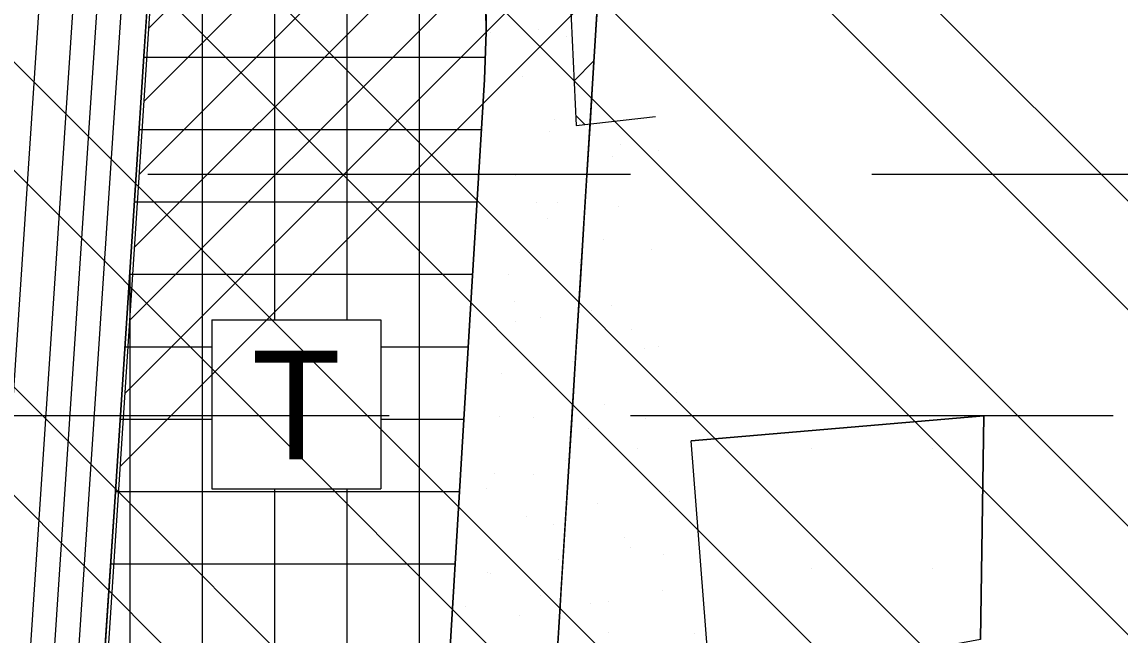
# Model space of a CAD drawing. Extents: x 419109 to 421295, y 4452223 to 4457798.
# Drawn here: x 420356.3 to 420583.9, y 4457061.4 to 4457188.4 of the extents above; entities that cross this region are included whole.
import ezdxf

# ---------------------------------------------------------------- set-up
doc = ezdxf.new("R2010")
doc.units = 0
for name, color, linetype in [('ADA', 7, 'Continuous'), ('ADAKENARI', 7, 'Continuous'), ('Default', 7, 'Continuous'), ('KALDIRIM_FAT', 7, 'Continuous'), ('PL_K_BHA', 7, 'Continuous'), ('PL_K_K_D_K_C_A', 7, 'Continuous'), ('PL_KON_MEV_250', 7, 'Continuous'), ('PL_TİCARET', 7, 'Continuous'), ('SEMBOL_FAT', 7, 'Continuous'), ('SN_TR_SIVILASMA', 7, 'Continuous'), ('SN_TR_TASKIN', 7, 'Continuous'), ('TR_KONUTDISIKCA', 7, 'Continuous'), ('TR_ORTAYOGUNKONUT', 7, 'Continuous'), ('TR_YONETIMMERK', 7, 'Continuous'), ('TRFAT_PARKALANI', 7, 'Continuous'), ('TRFAT_TİCARET', 7, 'Continuous')]:
    doc.layers.add(name, color=color, linetype=linetype)

# ---------------------------------------------------------------- blocks, each defined once
blk = doc.blocks.new('POINT_DISPLAY')
at = {"layer": 'Default'}
blk.add_line((0, 0), (0, 0), dxfattribs=at)

msp = doc.modelspace()

# ---------------------------------------------------------------- linework, layer by layer
at = {"layer": 'ADA'}
for p, q in [((420466.56, 4457046.71), (420483.63, 4457321.42)), ((420555.67, 4457106.81), (420495.02, 4457101.64)), ((420554.98, 4457060.53), (420555.67, 4457106.81))]:
    msp.add_line(p, q, dxfattribs=at)
at = {"layer": 'ADAKENARI'}
for p, q in [((420452.25, 4457205.19), (420452.56, 4457186.42)), ((420381.62, 4457181.36), (420382.57, 4457195.89)), ((420469.85, 4457195.11), (420471.2, 4457166.97)), ((420452.56, 4457186.42), (420452.18, 4457176.5)), ((420380, 4457156.74), (420381.62, 4457181.36)), ((420452.18, 4457176.5), (420450.95, 4457156.14)), ((420471.2, 4457166.97), (420487.62, 4457168.88)), ((420378.74, 4457137.64), (420380, 4457156.74)), ((420450.95, 4457156.14), (420449.66, 4457134.77)), ((420375.55, 4457089.06), (420378.74, 4457137.64)), ((420449.66, 4457134.77), (420447.02, 4457091.15)), ((420447.02, 4457091.15), (420445, 4457057.77)), ((420372.29, 4457039.59), (420375.55, 4457089.06))]:
    msp.add_line(p, q, dxfattribs=at)
at = {"layer": 'KALDIRIM_FAT'}
for p, q in [((420370.12, 4457345.92), (420299.04, 4456277.89)), ((420377.11, 4457345.45), (420312.53, 4456375.14)), ((420382.1, 4457345.11), (420352.55, 4456901.21)), ((420387.09, 4457344.78), (420357.63, 4456902.15))]:
    msp.add_line(p, q, dxfattribs=at)
at = {"layer": 'PL_K_BHA'}
msp.add_lwpolyline([(420554.98, 4457060.53), (420499.03, 4457050.17), (420495.02, 4457101.64), (420555.67, 4457106.81)], close=True, dxfattribs=at)
at = {"layer": 'PL_K_K_D_K_C_A'}
for points in [[(420364.8, 4456913.26), (420392.99, 4457346.27)], [(420483.63, 4457321.42), (420466.56, 4457046.71)]]:
    msp.add_lwpolyline(points, dxfattribs=at)
at = {"layer": 'PL_KON_MEV_250'}
for points in [[(420475.8, 4457195.47), (420474.87, 4457180.39), (420473.98, 4457166.2), (420473.93, 4457165.31), (420472.99, 4457150.23), (420472.06, 4457135.15), (420471.92, 4457132.91), (420471.12, 4457120.07), (420470.18, 4457104.99), (420469.85, 4457099.62), (420469.25, 4457089.92), (420468.31, 4457074.84), (420467.78, 4457066.33), (420467.37, 4457059.76)], [(420499.03, 4457050.17), (420495.02, 4457101.64), (420555.67, 4457106.81), (420554.98, 4457060.53)]]:
    msp.add_lwpolyline(points, dxfattribs=at)
at = {"layer": 'PL_TİCARET'}
msp.add_lwpolyline([(420382.57, 4457195.89), (420381.62, 4457181.36), (420380, 4457156.74), (420378.74, 4457137.64), (420375.55, 4457089.06), (420372.29, 4457039.59), (420367.6, 4456968.09), (420363.73, 4456909.23), (420382.12, 4456900.22), (420408.29, 4456888.98), (420417.03, 4456885.66), (420481.91, 4456866.17), (420546.58, 4456902.83), (420552.63, 4456907.07), (420540.5, 4457053.98), (420497.71, 4457048.82), (420443.25, 4457042.25), (420445, 4457057.77), (420447.02, 4457091.15), (420449.66, 4457134.77), (420450.95, 4457156.14), (420452.18, 4457176.5), (420452.56, 4457186.42), (420452.25, 4457205.19)], dxfattribs=at)
at = {"layer": 'SEMBOL_FAT'}
for p, q in [((420395.69, 4457126.75), (420395.69, 4457091.75)), ((420395.69, 4457126.75), (420430.69, 4457126.75)), ((420430.69, 4457126.75), (420430.69, 4457091.75)), ((420395.69, 4457091.75), (420430.69, 4457091.75))]:
    msp.add_line(p, q, dxfattribs=at)
at = {"layer": 'SN_TR_SIVILASMA'}
for p, q in [((421281.59, 4456455.25), (420088.53, 4457648.31)), ((421281.36, 4456433.03), (420079.09, 4457635.3)), ((421280.9, 4456388.6), (420066.93, 4457602.56)), ((421280.66, 4456366.38), (420060.85, 4457586.19)), ((421280.2, 4456321.94), (420048.69, 4457553.45)), ((421279.97, 4456299.72), (420042.61, 4457537.08)), ((421279.51, 4456255.28), (420030.45, 4457504.34)), ((421279.27, 4456233.06), (420024.37, 4457487.97)), ((421278.81, 4456188.63), (420012.21, 4457455.23)), ((421278.58, 4456166.41), (420006.13, 4457438.86))]:
    msp.add_line(p, q, dxfattribs=at)
at = {"layer": 'SN_TR_TASKIN'}
for p, q in [((420382.43, 4457156.9), (420482.43, 4457156.9)), ((420532.43, 4457156.9), (420632.43, 4457156.9)), ((420332.43, 4457106.9), (420432.43, 4457106.9)), ((420482.43, 4457106.9), (420582.43, 4457106.9))]:
    msp.add_line(p, q, dxfattribs=at)
at = {"layer": 'TR_KONUTDISIKCA'}
for p, q in [((420382.63, 4457187.15), (420481.42, 4457285.94)), ((420381.65, 4457172.02), (420480.49, 4457270.86)), ((420380.66, 4457156.89), (420479.55, 4457255.78)), ((420379.68, 4457141.77), (420478.61, 4457240.7)), ((420378.69, 4457126.64), (420477.68, 4457225.62)), ((420377.71, 4457111.51), (420476.74, 4457210.55)), ((420376.72, 4457096.39), (420475.8, 4457195.47)), ((420470.75, 4457176.27), (420474.87, 4457180.39)), ((420473, 4457167.18), (420471.09, 4457169.09))]:
    msp.add_line(p, q, dxfattribs=at)
at = {"layer": 'TR_ORTAYOGUNKONUT'}
for points in [[(420475.8, 4457195.47), (420474.87, 4457180.39), (420473.98, 4457166.2), (420473.93, 4457165.31), (420472.99, 4457150.23), (420472.06, 4457135.15), (420471.92, 4457132.91), (420471.12, 4457120.07), (420470.18, 4457104.99), (420469.85, 4457099.62), (420469.25, 4457089.92), (420468.31, 4457074.84), (420467.78, 4457066.33), (420467.37, 4457059.76)], [(420499.03, 4457050.17), (420495.02, 4457101.64), (420555.67, 4457106.81), (420554.98, 4457060.53)]]:
    msp.add_lwpolyline(points, dxfattribs=at)
at = {"layer": 'TRFAT_PARKALANI'}
for p, q in [((420454.32, 4457188.03), (420454.32, 4457188.03)), ((420463.31, 4457186.83), (420463.31, 4457186.83)), ((420453.41, 4457186.2), (420453.41, 4457186.2)), ((420469.09, 4457185.43), (420469.09, 4457185.43)), ((420460.07, 4457177.22), (420460.07, 4457177.22)), ((420466.73, 4457168.24), (420466.73, 4457168.24)), ((420451.96, 4457165.64), (420451.96, 4457165.64)), ((420465.61, 4457165.73), (420465.61, 4457165.73)), ((420480.39, 4457163.13), (420480.39, 4457163.13)), ((420488.16, 4457161.87), (420488.16, 4457161.87)), ((420473.39, 4457159.26), (420473.39, 4457159.26)), ((420478.76, 4457160.64), (420478.76, 4457160.64)), ((420458.62, 4457156.66), (420458.62, 4457156.66)), ((420463.01, 4457150.96), (420463.01, 4457150.96)), ((420467.27, 4457150.99), (420467.27, 4457150.99)), ((420480.05, 4457150.28), (420480.05, 4457150.28)), ((420465.28, 4457147.68), (420465.28, 4457147.68)), ((420450.51, 4457145.07), (420450.51, 4457145.07)), ((420476.91, 4457143.43), (420476.91, 4457143.43)), ((420486.71, 4457141.3), (420486.71, 4457141.3)), ((420471.94, 4457138.7), (420471.94, 4457138.7)), ((420457.17, 4457136.09), (420457.17, 4457136.09)), ((420458.38, 4457130.48), (420458.38, 4457130.48)), ((420478.6, 4457129.72), (420478.6, 4457129.72)), ((420474.31, 4457128.66), (420474.31, 4457128.66)), ((420458.67, 4457126.34), (420458.67, 4457126.34)), ((420463.83, 4457127.11), (420463.83, 4457127.11)), ((420449.05, 4457124.51), (420449.05, 4457124.51)), ((420482.73, 4457124.8), (420482.73, 4457124.8)), ((420485.26, 4457120.74), (420485.26, 4457120.74)), ((420488.21, 4457121.13), (420488.21, 4457121.13)), ((420470.49, 4457118.13), (420470.49, 4457118.13)), ((420455.71, 4457115.53), (420455.71, 4457115.53)), ((420491.92, 4457111.76), (420491.92, 4457111.76)), ((420477.15, 4457109.15), (420477.15, 4457109.15)), ((420455.2, 4457106.64), (420455.2, 4457106.64)), ((420462.38, 4457106.55), (420462.38, 4457106.55)), ((420485.61, 4457106.36), (420485.61, 4457106.36)), ((420469.97, 4457104.04), (420469.97, 4457104.04)), ((420473.83, 4457104.28), (420473.83, 4457104.28)), ((420483.81, 4457100.17), (420483.81, 4457100.17)), ((420469.04, 4457097.57), (420469.04, 4457097.57)), ((420454.26, 4457094.96), (420454.26, 4457094.96)), ((420462.34, 4457094.64), (420462.34, 4457094.64)), ((420452.59, 4457091.87), (420452.59, 4457091.87)), ((420490.47, 4457091.19), (420490.47, 4457091.19)), ((420475.7, 4457088.59), (420475.7, 4457088.59)), ((420460.92, 4457085.98), (420460.92, 4457085.98)), ((420466.5, 4457084.34), (420466.5, 4457084.34)), ((420481.27, 4457081.74), (420481.27, 4457081.74)), ((420482.36, 4457079.61), (420482.36, 4457079.61)), ((420489.29, 4457078.09), (420489.29, 4457078.09)), ((420467.58, 4457077), (420467.58, 4457077)), ((420452.81, 4457074.4), (420452.81, 4457074.4)), ((420453.45, 4457074.12), (420453.45, 4457074.12)), ((420489.02, 4457070.63), (420489.02, 4457070.63)), ((420463.89, 4457069.57), (420463.89, 4457069.57)), ((420477.8, 4457068.45), (420477.8, 4457068.45)), ((420448.25, 4457067.25), (420448.25, 4457067.25)), ((420474.25, 4457068.02), (420474.25, 4457068.02)), ((420459.47, 4457065.42), (420459.47, 4457065.42)), ((420477.79, 4457062.04), (420477.79, 4457062.04)), ((420495.68, 4457061.65), (420495.68, 4457061.65))]:
    msp.add_line(p, q, dxfattribs=at)
at = {"layer": 'TRFAT_TİCARET'}
for p, q in [((420393.73, 4456895.23), (420393.73, 4457349.18)), ((420408.73, 4457126.75), (420408.73, 4457349.53)), ((420423.73, 4457126.75), (420423.73, 4457348)), ((420438.73, 4456879.14), (420438.73, 4457346.46)), ((420381.6, 4457181.17), (420452.36, 4457181.17)), ((420380.62, 4457166.17), (420451.56, 4457166.17)), ((420379.63, 4457151.17), (420450.65, 4457151.17)), ((420378.73, 4456901.88), (420378.73, 4457137.41)), ((420378.65, 4457136.17), (420449.74, 4457136.17)), ((420377.66, 4457121.17), (420395.69, 4457121.17)), ((420430.69, 4457121.17), (420448.84, 4457121.17)), ((420376.68, 4457106.17), (420395.69, 4457106.17)), ((420430.69, 4457106.17), (420447.93, 4457106.17)), ((420375.69, 4457091.17), (420447.02, 4457091.17)), ((420408.73, 4456888.82), (420408.73, 4457091.75)), ((420423.73, 4456883.65), (420423.73, 4457091.75)), ((420374.7, 4457076.17), (420446.12, 4457076.17))]:
    msp.add_line(p, q, dxfattribs=at)

# ---------------------------------------------------------------- block references
at = {"layer": 'TR_YONETIMMERK', "xscale": 0.1, "yscale": 0.10000000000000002}
for p in [(420520.02, 4457100.17), (420545.02, 4457100.17), (420520.02, 4457075.17), (420545.02, 4457075.17)]:
    msp.add_blockref('POINT_DISPLAY', p, dxfattribs=at)

# ---------------------------------------------------------------- texts
at = {"layer": 'SEMBOL_FAT'}
msp.add_text('T', height=22.5, dxfattribs=at).set_placement((420403.97, 4457097.82))

doc.saveas('drawing.dxf')
